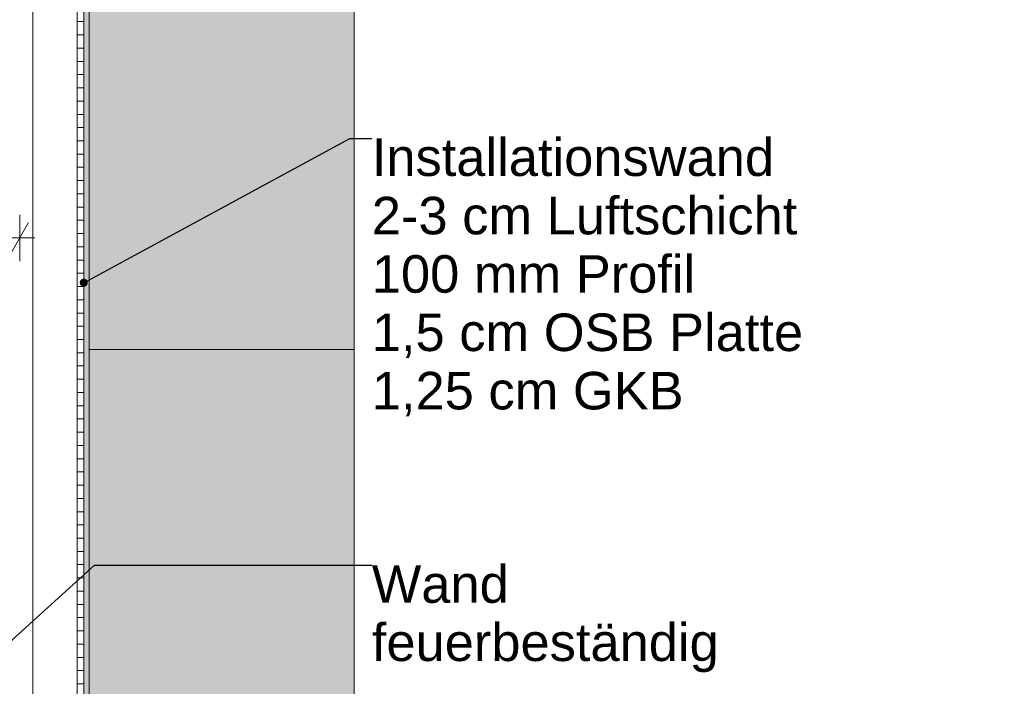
# Model space of a CAD drawing. Header units: metres. Extents: x -3.6 to 90.7, y -11.1 to 18.
# Tile 419 of 656: x 47.4 to 49.6, y 1.1 to 2.6. Entities that reach past the tile are written whole.
import ezdxf

# ---------------------------------------------------------------- set-up
doc = ezdxf.new("R2010")
doc.units = ezdxf.units.M
doc.header["$MEASUREMENT"] = 0
for name, color, linetype in [('152 - Bemaßung_ Beschriftung.Ausbau', 7, 'Continuous'), ('650 - Abdeckung.Fußboden Aufbau', 7, 'Continuous'), ('703 - Einrichtung.Möbel Küche', 7, 'Continuous'), ('Neubau_152 - Bemaßung_ Beschriftung.Ausbau', 7, 'Continuous'), ('Neubau_606 - Struktur.Wand Innen Ausbau', 7, 'Continuous')]:
    doc.layers.add(name, color=color, linetype=linetype)
doc.styles.add('ERSTELLTER_STIL_2', font='txt')
doc.dimstyles.new('ERSTELLTER_STIL__3', dxfattribs={"dimtxt": 0.1, "dimasz": 0.0532, "dimexe": 0.18, "dimexo": 0.0625, "dimgap": 0, "dimtad": 1, "dimtih": 1, "dimtoh": 1, "dimzin": 0, "dimdsep": 46, "dimtxsty": 'ERSTELLTER_STIL_2', "dimblk": 'ARROWHEAD_2', "dimblk1": 'ARROWHEAD_2', "dimblk2": 'ARROWHEAD_2', "dimcen": 0.09, "dimse1": 1, "dimse2": 1, "dimclrd": 7, "dimclre": 7, "dimclrt": 7, "dimazin": 0, "dimtfac": 1, "dimtdec": 4, "dimtmove": 0, "dimatfit": 3, "dimfxl": 1, "dimtolj": 1, "dimtzin": 0, "dimarcsym": 0})
doc.dimstyles.new('ERSTELLTER_STIL__5', dxfattribs={"dimtxt": 0.18, "dimasz": 0.03648, "dimexe": 0.18, "dimexo": 0.0625, "dimgap": 0, "dimtad": 0, "dimtih": 1, "dimtoh": 1, "dimdec": 4, "dimzin": 0, "dimdsep": 46, "dimcen": 0.09, "dimadec": 0, "dimazin": 0, "dimtfac": 1, "dimtdec": 4, "dimtmove": 0, "dimatfit": 3, "dimldrblk": 'ARROWHEAD_11', "dimfxl": 1, "dimtolj": 1, "dimtzin": 0, "dimarcsym": 0})

# ---------------------------------------------------------------- blocks, each defined once
blk = doc.blocks.new('ARROWHEAD_11')
at = {"color": 0, "linetype": 'Continuous', "lineweight": 0}
blk.add_line((0, 0), (-1, 0), dxfattribs=at)
at = {"color": 0, "linetype": 'Continuous', "lineweight": 0, "const_width": 0.25, "flags": 128}
blk.add_lwpolyline([(-0.125, 0, 1), (0.125, 0, 1)], format="xyb", close=True, dxfattribs=at)
blk = doc.blocks.new('*D442')
at = {"layer": '152 - Bemaßung_ Beschriftung.Ausbau', "color": 7, "linetype": 'Continuous', "lineweight": 5}
for p, q in [((47.2902, -4.525), (47.2498, -4.595)), ((47.27, -4.6125), (47.27, -4.5075)), ((47.4302, -4.525), (47.3898, -4.595)), ((47.41, -4.6125), (47.41, -4.5075)), ((43.965, -4.56), (47.27, -4.56)), ((47.27, -4.56), (47.41, -4.56))]:
    blk.add_line(p, q, dxfattribs=at)
blk = doc.blocks.new('ARROWHEAD_2')
at = {"color": 0, "linetype": 'Continuous', "lineweight": 0}
for p, q in [((-0.378, -0.655), (0.378, 0.655)), ((0, 0), (-1, 0))]:
    blk.add_line(p, q, dxfattribs=at)
blk = doc.blocks.new('*D443')
at = {"layer": '152 - Bemaßung_ Beschriftung.Ausbau', "color": 7, "linetype": 'Continuous', "lineweight": 5}
for p, q in [((47.4302, -4.525), (47.3898, -4.595)), ((47.41, -4.6125), (47.41, -4.5075)), ((47.5877, -4.525), (47.5473, -4.595)), ((47.5675, -4.6125), (47.5675, -4.5075)), ((47.41, -4.56), (47.5675, -4.56))]:
    blk.add_line(p, q, dxfattribs=at)
blk = doc.blocks.new('*D444')
at = {"layer": '152 - Bemaßung_ Beschriftung.Ausbau', "color": 7, "linetype": 'Continuous', "lineweight": 5}
for p, q in [((47.5877, -4.525), (47.5473, -4.595)), ((47.5675, -4.6125), (47.5675, -4.5075)), ((50.8802, -4.525), (50.8398, -4.595)), ((50.86, -4.6125), (50.86, -4.5075)), ((47.5675, -4.56), (50.86, -4.56))]:
    blk.add_line(p, q, dxfattribs=at)
at = {"layer": '152 - Bemaßung_ Beschriftung.Ausbau', "color": 7, "lineweight": 5, "char_height": 0.1, "attachment_point": 7, "style": 'ERSTELLTER_STIL_2'}
for s, insert in [('\\A1;{\\pql;\\fArial|b0|i0|c0|p38;15\\fArial|b0|i0|c0|p38;\\A1{\\H.66x;\\S75^  ;}}', (47.5877, -4.5416)), ('\\A1;{\\pql;\\fArial|b0|i0|c0|p38;14\\fArial|b0|i0|c0|p38;\\A1{\\H.66x;\\S5^  ;}}', (50.6379, -4.5411)), ('\\A1;{\\pql;\\fArial|b0|i0|c0|p38;3,29\\fArial|b0|i0|c0|p38;\\A1{\\H.66x;\\S25^  ;}}', (49.0557, -4.5594))]:
    blk.add_mtext(s, dxfattribs=dict(at, insert=insert))
blk = doc.blocks.new('*D603')
at = {"layer": '152 - Bemaßung_ Beschriftung.Ausbau', "color": 7, "linetype": 'Continuous', "lineweight": 5}
for p, q in [((47.2902, 2.185), (47.2498, 2.115)), ((47.27, 2.0975), (47.27, 2.2025)), ((47.3898, 2.115), (47.4302, 2.185)), ((47.41, 2.0975), (47.41, 2.2025)), ((47.27, 2.15), (47.41, 2.15)), ((47.41, 2.15), (47.4442, 2.15))]:
    blk.add_line(p, q, dxfattribs=at)

msp = doc.modelspace()

# ---------------------------------------------------------------- hatches: boundary and pattern name
at = {"layer": '703 - Einrichtung.Möbel Küche', "linetype": 'Continuous', "lineweight": 0, "true_color": 0xffffff}
msp.add_hatch(color=7, dxfattribs=at).paths.add_polyline_path([(48.1675, 0.4825), (48.1675, 4.9125), (47.5675, 4.9125), (47.5675, 0.4825)])
at = {"layer": 'Neubau_606 - Struktur.Wand Innen Ausbau', "linetype": 'Continuous', "lineweight": 0, "true_color": 0x000000}
h = msp.add_hatch(dxfattribs=at)
h.set_pattern_fill('Holz__Sperrholz_1_0001', color=18, style=0, pattern_type=2)
h.set_pattern_definition([(0, (0, 0), (0, 0.030000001), [])])
h.paths.add_polyline_path([(47.54, 4.925), (47.54, 0.71), (47.555, 0.71), (47.555, 4.9201), (47.5469, 4.925)])
h = msp.add_hatch(dxfattribs=at)
h.set_pattern_fill('Gips_0001', color=18, style=0, pattern_type=2)
h.set_pattern_definition([(45, (0, 0), (-0.01767767, 0.01767767), [0, -0.025])])
h.paths.add_polyline_path([(47.555, 4.9125), (47.555, 0.71), (47.5675, 0.71), (47.5675, 4.9125)])

# ---------------------------------------------------------------- linework, layer by layer
at = {"layer": '650 - Abdeckung.Fußboden Aufbau', "color": 7, "linetype": 'Continuous', "lineweight": 13, "flags": 128}
msp.add_lwpolyline([(47.7675, 5.805), (47.7675, 4.9125), (47.5675, 4.9125), (47.5675, 0.255), (50.77, 0.255), (50.77, 0.71), (50.86, 0.71), (50.86, 5.805), (49.67, 5.805)], dxfattribs=at)
at = {"layer": '703 - Einrichtung.Möbel Küche', "color": 7, "linetype": 'Continuous', "lineweight": 5}
msp.add_line((47.5675, 1.8975), (48.1675, 1.8975), dxfattribs=at)
at = {"layer": '703 - Einrichtung.Möbel Küche', "color": 7, "linetype": 'Continuous', "lineweight": 9, "flags": 128}
msp.add_lwpolyline([(48.1675, 0.4825), (48.1675, 4.9125), (47.5675, 4.9125), (47.5675, 0.4825)], close=True, dxfattribs=at)
at = {"layer": 'Neubau_606 - Struktur.Wand Innen Ausbau', "color": 1, "linetype": 'Continuous', "lineweight": 13}
msp.add_line((47.54, 0.71), (47.54, 4.9292), dxfattribs=at)
at = {"layer": 'Neubau_606 - Struktur.Wand Innen Ausbau', "color": 1, "linetype": 'Continuous', "lineweight": 9}
msp.add_line((47.555, 0.71), (47.555, 4.9201), dxfattribs=at)
at = {"layer": 'Neubau_606 - Struktur.Wand Innen Ausbau', "color": 1, "linetype": 'Continuous', "lineweight": 13, "flags": 128}
for points in [[(47.44, 4.99), (47.44, 0.71)], [(47.5675, 0.71), (47.5675, 4.9125)]]:
    msp.add_lwpolyline(points, dxfattribs=at)

# ---------------------------------------------------------------- texts
at = {"layer": '152 - Bemaßung_ Beschriftung.Ausbau', "color": 7, "linetype": 'Continuous', "lineweight": 9, "insert": (48.2073, 1.4086), "char_height": 0.085, "attachment_point": 1, "line_spacing_factor": 0.930574, "style": 'ERSTELLTER_STIL_2'}
msp.add_mtext('\\A1;{\\pql;\\fArial|b0|i0|c0|p38;Wand\\P\\pql;\\fArial|b0|i0|c0|p38;feuerbeständig}', dxfattribs=at)
at = {"layer": 'Neubau_152 - Bemaßung_ Beschriftung.Ausbau', "color": 1, "linetype": 'Continuous', "lineweight": 13, "insert": (48.2073, 2.3754), "char_height": 0.085, "attachment_point": 1, "line_spacing_factor": 0.932929, "style": 'ERSTELLTER_STIL_2'}
msp.add_mtext('\\A1;{\\pql;\\fArial|b0|i0|c0|p38;Installationswand\\P\\pql;\\fArial|b0|i0|c0|p38;2-3 cm Luftschicht\\P\\pql;\\fArial|b0|i0|c0|p38;100\\fArial|b0|i0|c0|p38; mm Profil\\P\\pql;\\fArial|b0|i0|c0|p38;1,5 cm OSB Platte\\P\\pql;\\fArial|b0|i0|c0|p38;1,25 cm GKB }', dxfattribs=at)

# ---------------------------------------------------------------- dimensions: what is measured, and where the dimension line sits
at = {"layer": '152 - Bemaßung_ Beschriftung.Ausbau', "color": 7, "linetype": 'Continuous', "lineweight": 5}
for base, p1, p2, picture, middle in [((47.41, 2.15), (47.27, 5.2), (47.41, 5.2), '*D603', (47.1742, 2.22)), ((50.86, -4.56), (47.5675, 0.71), (50.86, 3.2525), '*D444', (49.3587, -4.49)), ((47.41, -4.56), (47.27, 2.95), (47.41, 2.95), '*D442', (47.1742, -4.49)), ((47.5675, -4.56), (47.41, 2.95), (47.5675, 0.71), '*D443', (47.8371, -4.49))]:
    dim = msp.add_linear_dim(base=base, p1=p1, p2=p2, dimstyle='ERSTELLTER_STIL__3', dxfattribs=at)
    dim.commit()
    dim.dimension.update_dxf_attribs({"geometry": picture, "text_midpoint": middle, "dimtype": 160})

# ---------------------------------------------------------------- leaders
at = {"layer": '152 - Bemaßung_ Beschriftung.Ausbau', "color": 7, "linetype": 'Continuous', "lineweight": 9, "annotation_type": 0, "has_hookline": 1, "hookline_direction": 0, "text_width": 0.7758}
msp.add_leader([(47.3666, 1.2153), (47.5794, 1.4086), (48.2073, 1.4086)], dimstyle='ERSTELLTER_STIL__5', dxfattribs=at)
at = {"layer": 'Neubau_152 - Bemaßung_ Beschriftung.Ausbau', "color": 1, "linetype": 'Continuous', "lineweight": 13, "annotation_type": 0, "has_hookline": 1, "hookline_direction": 0, "text_width": 0.9584}
msp.add_leader([(47.555, 2.0487), (48.1573, 2.3754), (48.2073, 2.3754)], dimstyle='ERSTELLTER_STIL__5', dxfattribs=at)

doc.saveas('drawing.dxf')
